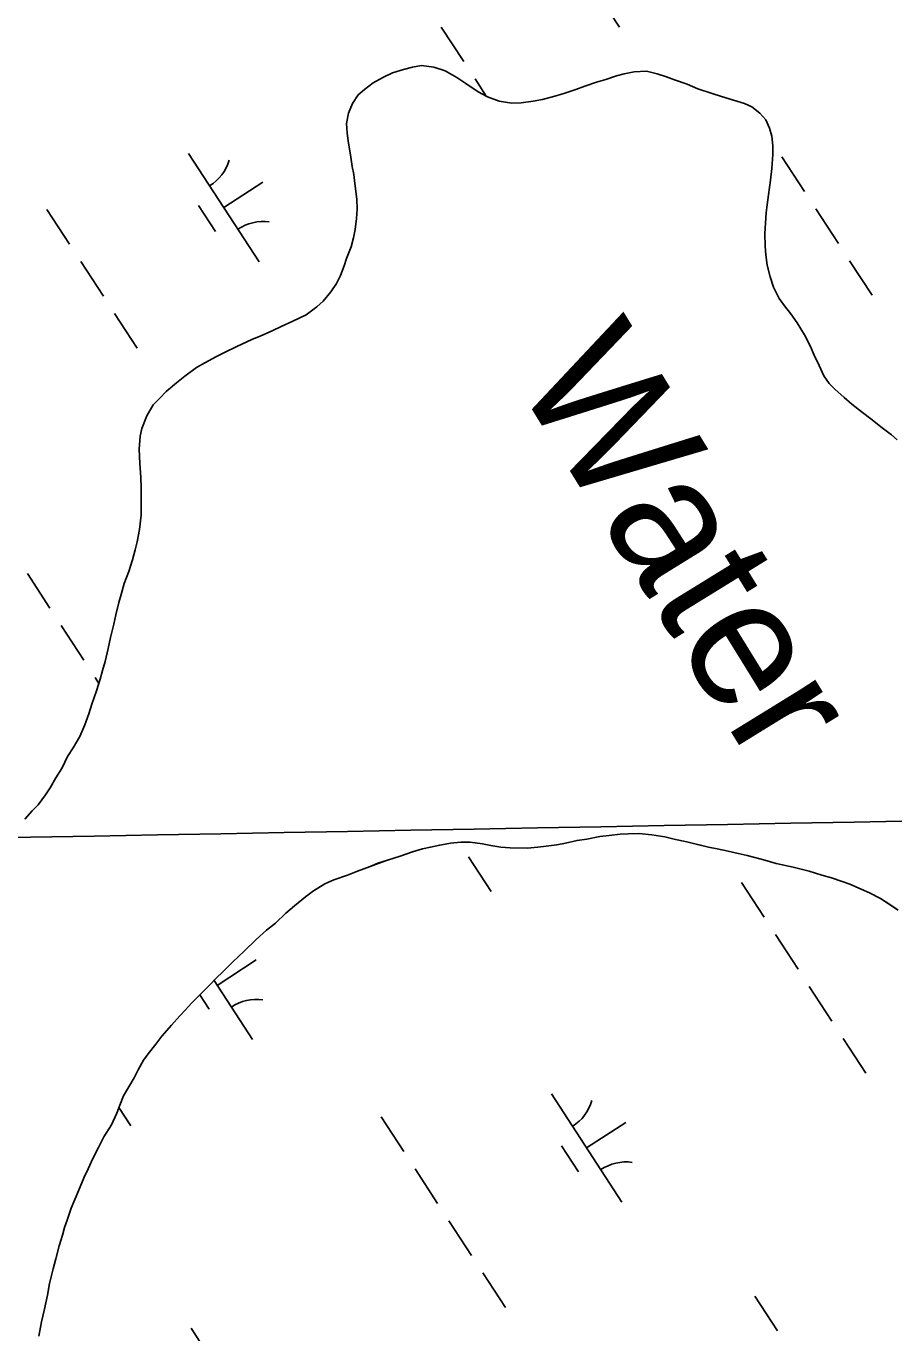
# Model space of a CAD drawing. Extents: x 3953924 to 3974542, y 193747 to 216192.
# Drawn here: x 3960164 to 3960499, y 206134 to 206639 of the extents above; entities that cross this region are included whole.
import ezdxf

# ---------------------------------------------------------------- set-up
doc = ezdxf.new("R2010")
doc.units = 0
for name, color, linetype in [('V-GRID-MAJR', 7, 'Continuous'), ('V-RIVR-IDEN', 7, 'Continuous'), ('V-TOPO-SHOR', 7, 'Continuous'), ('V-WETL-SWMP', 7, 'Continuous')]:
    doc.layers.add(name, color=color, linetype=linetype)

msp = doc.modelspace()

# ---------------------------------------------------------------- linework, layer by layer
at = {"layer": 'V-GRID-MAJR'}
msp.add_spline([(3959356.79, 206310.36), (3962493.71, 206368.64), (3967818.56, 206468.17), (3970066, 206510.41)], degree=3, dxfattribs=at)
at = {"layer": 'V-TOPO-SHOR'}
for points in [[(3960457.49, 206530.57), (3960455.08, 206533.91), (3960452.92, 206538.28), (3960451.53, 206542.38), (3960450.4, 206546.87), (3960449.91, 206550.84), (3960449.67, 206554.18), (3960449.57, 206559.17), (3960449.85, 206563.14), (3960449.99, 206567.11), (3960450.39, 206570.18), (3960450.92, 206574.02), (3960451.72, 206579.78), (3960452.25, 206584.26), (3960452.67, 206589.64), (3960452.69, 206593.09), (3960452.19, 206596.81), (3960451.31, 206599.89), (3960449.92, 206603.1), (3960447.63, 206605.67), (3960444.44, 206608.12), (3960441.62, 206609.42), (3960437.41, 206610.72), (3960432.8, 206612.15), (3960429.22, 206613.32), (3960423.6, 206615.14), (3960419.51, 206616.96), (3960414.65, 206618.65), (3960411.45, 206619.82), (3960407.87, 206620.86), (3960403.78, 206621.9), (3960399.04, 206621.67), (3960395.06, 206620.92), (3960392.12, 206620.17), (3960388.01, 206618.78), (3960384.42, 206617.65), (3960379.93, 206616.13), (3960376.46, 206614.87), (3960371.72, 206613.36), (3960368.25, 206612.22), (3960363.51, 206610.96), (3960359.92, 206610.34), (3960355.3, 206609.72), (3960351.72, 206609.62), (3960346.73, 206610.28), (3960342.25, 206611.97), (3960338.68, 206613.91), (3960333.83, 206617.13), (3960330.38, 206619.46), (3960325.91, 206622.04), (3960321.43, 206623.47), (3960316.7, 206624.14), (3960313.24, 206623.51), (3960309.77, 206622.63), (3960305.54, 206621.25), (3960302.08, 206619.6), (3960297.96, 206617.44), (3960294.62, 206614.9), (3960292.18, 206612.74), (3960289.98, 206609.42), (3960288.43, 206605.71), (3960287.77, 206601.74), (3960288.01, 206598.03), (3960288.37, 206594.82), (3960289.24, 206589.57), (3960289.86, 206585.08), (3960290.49, 206582), (3960290.98, 206578.42), (3960291.72, 206572.39), (3960291.83, 206568.55), (3960291.55, 206564.96), (3960291.02, 206560.61), (3960290.36, 206557.41), (3960289.45, 206553.96), (3960287.76, 206549.49), (3960286.85, 206546.55), (3960285.42, 206542.84), (3960283.87, 206539.77), (3960281.68, 206536.58), (3960278.71, 206532.88), (3960276.27, 206530.72), (3960272.15, 206527.67), (3960266.89, 206525.13), (3960262.4, 206523.1), (3960258.93, 206521.46), (3960254.56, 206519.56), (3960251.1, 206518.04), (3960245.32, 206515.38), (3960240.83, 206513.22), (3960237.36, 206511.45), (3960232.87, 206509.04), (3960229.66, 206507.26), (3960225.16, 206503.82), (3960221.94, 206501.28), (3960217.95, 206497.97), (3960215.51, 206495.42), (3960212.93, 206492.74), (3960210.48, 206488.53), (3960208.53, 206483.67), (3960207.88, 206480.6), (3960207.47, 206475.61)], [(3960500.78, 206479.25), (3960498.48, 206481.18), (3960494.91, 206483.89), (3960490.57, 206487.37), (3960487.26, 206489.82), (3960483.17, 206493.04), (3960480.24, 206495.62), (3960476.67, 206498.84), (3960474.38, 206501.03), (3960472.34, 206503.98), (3960470.57, 206507.96), (3960468.67, 206512.07), (3960467.15, 206515.41), (3960464.87, 206519.9), (3960462.07, 206524.53), (3960459.53, 206528), (3960457.49, 206530.57)], [(3960207.47, 206475.61), (3960207.82, 206470.1), (3960208.18, 206464.85), (3960208.29, 206460.49), (3960208.26, 206454.47), (3960208.23, 206450.12), (3960207.57, 206444.49), (3960206.77, 206439.75), (3960205.99, 206436.68), (3960204.95, 206432.85), (3960203.51, 206428.24), (3960201.7, 206423.64), (3960200.52, 206419.42), (3960199.61, 206416.22), (3960198.43, 206411.49), (3960197.65, 206407.91), (3960196.47, 206402.66), (3960195.55, 206398.44), (3960194.37, 206393.45), (3960193.33, 206390), (3960192.42, 206386.55), (3960190.98, 206382.07), (3960189.17, 206376.96), (3960187.99, 206373.12), (3960186.44, 206368.9), (3960184.49, 206364.43), (3960181.91, 206359.96), (3960179.84, 206356.64), (3960177.77, 206352.3), (3960175.32, 206348.34), (3960173.12, 206344.51), (3960171.31, 206341.83), (3960168.48, 206338), (3960166.16, 206335.58), (3960163.33, 206332.39)], [(3960183.99, 206188.58), (3960186.19, 206193.82), (3960187.74, 206197.02), (3960189.55, 206200.98), (3960191.76, 206205.32), (3960193.82, 206209.41), (3960196.79, 206214.01), (3960198.87, 206218.61), (3960200.03, 206221.68), (3960201.46, 206225.25), (3960203.53, 206228.83), (3960205.59, 206232.28), (3960207.15, 206235.34), (3960209.21, 206239.05), (3960211.02, 206241.6), (3960213.99, 206245.3), (3960216.31, 206248.36), (3960220.04, 206252.7), (3960223.26, 206256.27), (3960225.45, 206258.56), (3960227.77, 206261.11), (3960230.99, 206264.42), (3960234.85, 206268.25), (3960237.17, 206270.67), (3960240, 206273.47), (3960243.73, 206277.17), (3960248.11, 206281.24), (3960252.74, 206285.83), (3960256.73, 206289.4), (3960260.2, 206292.2), (3960264.19, 206296.02), (3960267.54, 206298.82), (3960271.91, 206302.38), (3960275, 206304.67), (3960279.36, 206307.34), (3960282.83, 206308.86), (3960288.09, 206310.76), (3960291.94, 206312.27), (3960296.81, 206314.04), (3960299.89, 206315.31), (3960303.62, 206316.57), (3960308.49, 206318.08), (3960313.24, 206319.72), (3960317.08, 206320.85), (3960320.16, 206321.61), (3960323.75, 206322.36), (3960327.98, 206323.1), (3960331.96, 206323.47), (3960335.54, 206323.45), (3960340.28, 206322.91), (3960343.48, 206322.26), (3960347.44, 206321.6), (3960351.03, 206321.32), (3960357.56, 206321.16), (3960361.66, 206321.52), (3960364.99, 206321.89), (3960369.09, 206322.51), (3960372.42, 206323.13), (3960376.91, 206324.14), (3960380.63, 206324.63), (3960385.76, 206325.63), (3960389.35, 206326.12), (3960393.57, 206326.61), (3960396.65, 206326.73), (3960400.75, 206326.83), (3960405.87, 206326.3), (3960410.86, 206325.5), (3960414.95, 206324.58), (3960419.3, 206323.67), (3960423.52, 206322.62), (3960427.75, 206321.58), (3960431.07, 206320.92), (3960435.29, 206320), (3960439.26, 206319.08), (3960442.71, 206318.3), (3960445.66, 206317.51), (3960449.49, 206316.47), (3960453.97, 206315.29), (3960460.49, 206313.85), (3960466.63, 206312.28), (3960471.62, 206310.72), (3960475.33, 206309.68), (3960479.42, 206308.25), (3960482.36, 206307.21), (3960486.83, 206305.26), (3960490.03, 206303.84), (3960494.24, 206301.64), (3960497.43, 206299.58), (3960501.14, 206297.12)], [(3960168.72, 206132.31), (3960169.77, 206137.81), (3960170.81, 206142.16), (3960171.34, 206145.23), (3960172, 206148.17), (3960172.79, 206152.65), (3960174.23, 206158.28), (3960175.27, 206162.24), (3960176.58, 206167.23), (3960177.88, 206171.33), (3960178.66, 206174.27), (3960179.7, 206177.21), (3960181.26, 206181.81), (3960183.99, 206188.58)]]:
    msp.add_lwpolyline(points, dxfattribs=at)
at = {"layer": 'V-WETL-SWMP'}
for p, q in [((3960365.98, 206680.83), (3960393.26, 206638.92)), ((3960324.32, 206639.04), (3960333.05, 206625.63)), ((3960302.08, 206619.6), (3960297.97, 206617.44)), ((3960305.54, 206621.25), (3960302.08, 206619.6)), ((3960309.77, 206622.63), (3960305.54, 206621.25)), ((3960313.24, 206623.51), (3960309.77, 206622.63)), ((3960316.7, 206624.14), (3960313.24, 206623.51)), ((3960321.43, 206623.47), (3960316.7, 206624.14)), ((3960325.91, 206622.04), (3960321.43, 206623.47)), ((3960330.38, 206619.46), (3960325.91, 206622.04)), ((3960333.83, 206617.13), (3960330.38, 206619.46)), ((3960392.12, 206620.17), (3960388.01, 206618.78)), ((3960395.06, 206620.92), (3960392.12, 206620.17)), ((3960399.04, 206621.67), (3960395.06, 206620.92)), ((3960403.78, 206621.9), (3960399.04, 206621.67)), ((3960407.87, 206620.86), (3960403.78, 206621.9)), ((3960411.45, 206619.82), (3960407.87, 206620.86)), ((3960414.65, 206618.65), (3960411.45, 206619.82)), ((3960294.62, 206614.9), (3960292.18, 206612.74)), ((3960297.97, 206617.44), (3960294.62, 206614.9)), ((3960338.68, 206613.91), (3960333.83, 206617.13)), ((3960337.42, 206618.92), (3960341.77, 206612.23)), ((3960376.46, 206614.87), (3960371.72, 206613.36)), ((3960379.93, 206616.13), (3960376.46, 206614.87)), ((3960384.42, 206617.65), (3960379.93, 206616.13)), ((3960388.01, 206618.78), (3960384.42, 206617.65)), ((3960419.51, 206616.96), (3960414.65, 206618.65)), ((3960423.6, 206615.14), (3960419.51, 206616.96)), ((3960429.22, 206613.32), (3960423.6, 206615.14)), ((3960289.98, 206609.42), (3960288.43, 206605.71)), ((3960292.18, 206612.74), (3960289.98, 206609.42)), ((3960342.25, 206611.97), (3960338.68, 206613.91)), ((3960346.73, 206610.28), (3960342.25, 206611.97)), ((3960351.72, 206609.62), (3960346.73, 206610.28)), ((3960355.3, 206609.73), (3960351.72, 206609.62)), ((3960359.92, 206610.34), (3960355.3, 206609.73)), ((3960363.51, 206610.96), (3960359.92, 206610.34)), ((3960368.25, 206612.22), (3960363.51, 206610.96)), ((3960371.72, 206613.36), (3960368.25, 206612.22)), ((3960432.8, 206612.15), (3960429.22, 206613.32)), ((3960437.41, 206610.72), (3960432.8, 206612.15)), ((3960441.62, 206609.42), (3960437.41, 206610.72)), ((3960444.44, 206608.12), (3960441.62, 206609.42)), ((3960288.43, 206605.71), (3960287.77, 206601.74)), ((3960443.05, 206608.94), (3960443.22, 206608.68)), ((3960447.63, 206605.67), (3960444.44, 206608.12)), ((3960449.92, 206603.1), (3960447.63, 206605.67)), ((3960287.77, 206601.74), (3960288, 206598.03)), ((3960451.31, 206599.89), (3960449.92, 206603.1)), ((3960452.19, 206596.81), (3960451.31, 206599.89)), ((3960288, 206598.03), (3960288.37, 206594.82)), ((3960288.37, 206594.82), (3960289.24, 206589.57)), ((3960452.69, 206593.1), (3960452.19, 206596.81)), ((3960226.58, 206590.08), (3960253.86, 206548.18)), ((3960289.24, 206589.57), (3960289.86, 206585.08)), ((3960452.26, 206584.26), (3960452.67, 206589.64)), ((3960452.67, 206589.64), (3960452.69, 206593.1)), ((3960289.86, 206585.08), (3960290.49, 206582.01)), ((3960451.72, 206579.78), (3960452.26, 206584.26)), ((3960456.15, 206588.82), (3960464.88, 206575.41)), ((3960240.22, 206569.13), (3960255.3, 206578.95)), ((3960290.49, 206582.01), (3960290.98, 206578.42)), ((3960450.92, 206574.02), (3960451.72, 206579.78)), ((3960290.98, 206578.42), (3960291.72, 206572.39)), ((3960450.39, 206570.18), (3960450.92, 206574.02)), ((3960230.48, 206569.95), (3960237.03, 206559.89)), ((3960291.72, 206572.39), (3960291.83, 206568.55)), ((3960449.99, 206567.11), (3960450.39, 206570.18)), ((3960469.24, 206568.71), (3960477.97, 206555.3)), ((3960171.82, 206568.4), (3960180.55, 206555)), ((3960291.55, 206564.97), (3960291.02, 206560.61)), ((3960291.83, 206568.55), (3960291.55, 206564.97)), ((3960449.84, 206563.14), (3960449.99, 206567.11)), ((3960291.02, 206560.61), (3960290.36, 206557.42)), ((3960449.57, 206559.17), (3960449.84, 206563.14)), ((3960449.67, 206554.18), (3960449.57, 206559.17)), ((3960289.45, 206553.96), (3960287.76, 206549.49)), ((3960290.36, 206557.42), (3960289.45, 206553.96)), ((3960449.91, 206550.84), (3960449.67, 206554.18)), ((3960287.76, 206549.49), (3960286.85, 206546.55)), ((3960450.4, 206546.87), (3960449.91, 206550.84)), ((3960482.33, 206548.59), (3960491.06, 206535.18)), ((3960184.92, 206548.29), (3960193.65, 206534.88)), ((3960286.85, 206546.55), (3960285.42, 206542.84)), ((3960451.53, 206542.38), (3960450.4, 206546.87)), ((3960283.87, 206539.77), (3960281.68, 206536.58)), ((3960285.42, 206542.84), (3960283.87, 206539.77)), ((3960452.92, 206538.28), (3960451.53, 206542.38)), ((3960281.68, 206536.58), (3960278.71, 206532.88)), ((3960455.08, 206533.91), (3960452.92, 206538.28)), ((3960457.49, 206530.57), (3960455.08, 206533.91)), ((3960276.27, 206530.72), (3960272.15, 206527.67)), ((3960278.71, 206532.88), (3960276.27, 206530.72)), ((3960459.53, 206528), (3960457.49, 206530.57)), ((3960198.01, 206528.18), (3960206.74, 206514.77)), ((3960266.89, 206525.13), (3960262.4, 206523.1)), ((3960272.15, 206527.67), (3960266.89, 206525.13)), ((3960462.07, 206524.53), (3960459.53, 206528)), ((3960464.87, 206519.9), (3960462.07, 206524.53)), ((3960254.56, 206519.56), (3960251.1, 206518.04)), ((3960258.93, 206521.46), (3960254.56, 206519.56)), ((3960262.4, 206523.1), (3960258.93, 206521.46)), ((3960467.15, 206515.41), (3960464.87, 206519.9)), ((3960240.83, 206513.22), (3960237.36, 206511.45)), ((3960245.32, 206515.38), (3960240.83, 206513.22)), ((3960251.1, 206518.04), (3960245.32, 206515.38)), ((3960468.67, 206512.07), (3960467.15, 206515.41)), ((3960232.87, 206509.04), (3960229.66, 206507.26)), ((3960237.36, 206511.45), (3960232.87, 206509.04)), ((3960470.57, 206507.96), (3960468.67, 206512.07)), ((3960472.34, 206503.98), (3960470.57, 206507.96)), ((3960225.16, 206503.83), (3960221.94, 206501.28)), ((3960229.66, 206507.26), (3960225.16, 206503.83)), ((3960474.38, 206501.03), (3960472.34, 206503.98)), ((3960217.95, 206497.97), (3960215.51, 206495.42)), ((3960221.94, 206501.28), (3960217.95, 206497.97)), ((3960476.67, 206498.84), (3960474.38, 206501.03)), ((3960480.24, 206495.62), (3960476.67, 206498.84)), ((3960215.51, 206495.42), (3960212.93, 206492.74)), ((3960483.17, 206493.04), (3960480.24, 206495.62)), ((3960487.25, 206489.82), (3960483.17, 206493.04)), ((3960210.48, 206488.53), (3960208.53, 206483.67)), ((3960212.93, 206492.74), (3960210.48, 206488.53)), ((3960490.57, 206487.37), (3960487.25, 206489.82)), ((3960208.53, 206483.67), (3960207.88, 206480.6)), ((3960494.91, 206483.89), (3960490.57, 206487.37)), ((3960498.48, 206481.18), (3960494.91, 206483.89)), ((3960207.88, 206480.6), (3960207.47, 206475.61)), ((3960500.78, 206479.25), (3960498.48, 206481.18)), ((3960207.47, 206475.61), (3960207.82, 206470.1)), ((3960207.82, 206470.1), (3960208.18, 206464.85)), ((3960208.18, 206464.85), (3960208.29, 206460.49)), ((3960208.29, 206460.49), (3960208.26, 206454.47)), ((3960208.26, 206454.47), (3960208.23, 206450.12)), ((3960208.23, 206450.12), (3960207.57, 206444.49)), ((3960207.57, 206444.49), (3960206.77, 206439.75)), ((3960206.77, 206439.75), (3960205.99, 206436.68)), ((3960204.95, 206432.85), (3960203.51, 206428.24)), ((3960205.99, 206436.68), (3960204.95, 206432.85)), ((3960164.25, 206427.45), (3960172.97, 206414.04)), ((3960203.51, 206428.24), (3960201.7, 206423.64)), ((3960201.7, 206423.64), (3960200.52, 206419.42)), ((3960200.52, 206419.42), (3960199.61, 206416.22)), ((3960199.61, 206416.22), (3960198.43, 206411.49)), ((3960177.34, 206407.33), (3960186.07, 206393.92)), ((3960197.65, 206407.91), (3960196.47, 206402.66)), ((3960198.43, 206411.49), (3960197.65, 206407.91)), ((3960196.47, 206402.66), (3960195.55, 206398.44)), ((3960195.55, 206398.44), (3960194.37, 206393.45)), ((3960194.37, 206393.45), (3960193.33, 206390)), ((3960190.43, 206387.22), (3960191.91, 206384.95)), ((3960193.33, 206390), (3960192.42, 206386.55)), ((3960190.98, 206382.07), (3960189.17, 206376.96)), ((3960192.42, 206386.55), (3960190.98, 206382.07)), ((3960189.17, 206376.96), (3960187.99, 206373.12)), ((3960187.99, 206373.12), (3960186.44, 206368.9)), ((3960186.44, 206368.9), (3960184.49, 206364.43)), ((3960184.49, 206364.43), (3960181.91, 206359.96)), ((3960179.84, 206356.64), (3960177.77, 206352.3)), ((3960181.91, 206359.96), (3960179.84, 206356.64)), ((3960177.77, 206352.3), (3960175.32, 206348.34)), ((3960175.32, 206348.34), (3960173.12, 206344.51)), ((3960171.31, 206341.83), (3960168.48, 206338)), ((3960173.12, 206344.51), (3960171.31, 206341.83)), ((3960168.48, 206338), (3960166.16, 206335.58)), ((3960166.16, 206335.58), (3960163.33, 206332.39)), ((3960385.76, 206325.63), (3960389.35, 206326.12)), ((3960389.35, 206326.12), (3960393.58, 206326.61)), ((3960393.58, 206326.61), (3960396.65, 206326.73)), ((3960396.65, 206326.73), (3960400.75, 206326.83)), ((3960400.75, 206326.83), (3960405.87, 206326.3)), ((3960405.87, 206326.3), (3960410.86, 206325.5)), ((3960313.24, 206319.72), (3960317.08, 206320.85)), ((3960317.08, 206320.85), (3960320.16, 206321.61)), ((3960320.16, 206321.61), (3960323.75, 206322.36)), ((3960323.75, 206322.36), (3960327.98, 206323.1)), ((3960327.98, 206323.1), (3960331.96, 206323.47)), ((3960331.96, 206323.47), (3960335.54, 206323.45)), ((3960335.54, 206323.45), (3960340.28, 206322.91)), ((3960340.28, 206322.91), (3960343.48, 206322.26)), ((3960343.48, 206322.26), (3960347.44, 206321.6)), ((3960347.44, 206321.6), (3960351.03, 206321.32)), ((3960351.03, 206321.32), (3960357.56, 206321.16)), ((3960357.56, 206321.16), (3960361.66, 206321.52)), ((3960361.66, 206321.52), (3960364.99, 206321.89)), ((3960364.99, 206321.89), (3960369.09, 206322.51)), ((3960369.09, 206322.51), (3960372.43, 206323.13)), ((3960372.43, 206323.13), (3960376.91, 206324.14)), ((3960376.91, 206324.14), (3960380.63, 206324.63)), ((3960380.63, 206324.63), (3960385.76, 206325.63)), ((3960410.86, 206325.5), (3960414.95, 206324.58)), ((3960414.95, 206324.58), (3960419.3, 206323.67)), ((3960419.3, 206323.67), (3960427.75, 206321.57)), ((3960427.75, 206321.57), (3960431.07, 206320.92)), ((3960431.07, 206320.92), (3960435.29, 206320)), ((3960299.9, 206315.3), (3960303.62, 206316.57)), ((3960303.62, 206316.57), (3960308.49, 206318.08)), ((3960308.49, 206318.08), (3960313.24, 206319.72)), ((3960334.92, 206317.86), (3960343.65, 206304.45)), ((3960435.29, 206320), (3960439.26, 206319.08)), ((3960439.26, 206319.08), (3960442.71, 206318.3)), ((3960442.71, 206318.3), (3960445.66, 206317.51)), ((3960445.66, 206317.51), (3960449.49, 206316.47)), ((3960449.49, 206316.47), (3960453.97, 206315.29)), ((3960282.83, 206308.86), (3960288.09, 206310.75)), ((3960288.09, 206310.75), (3960291.94, 206312.27)), ((3960291.94, 206312.27), (3960296.81, 206314.04)), ((3960296.81, 206314.04), (3960299.9, 206315.3)), ((3960453.97, 206315.29), (3960460.49, 206313.85)), ((3960460.49, 206313.85), (3960466.63, 206312.28)), ((3960466.63, 206312.28), (3960471.62, 206310.72)), ((3960471.62, 206310.72), (3960475.33, 206309.68)), ((3960274.99, 206304.67), (3960279.36, 206307.34)), ((3960279.36, 206307.34), (3960282.83, 206308.86)), ((3960440.56, 206307.87), (3960449.29, 206294.46)), ((3960475.33, 206309.68), (3960479.42, 206308.25)), ((3960479.42, 206308.25), (3960482.36, 206307.21)), ((3960482.36, 206307.21), (3960486.83, 206305.27)), ((3960267.54, 206298.82), (3960271.91, 206302.38)), ((3960271.91, 206302.38), (3960274.99, 206304.67)), ((3960486.83, 206305.27), (3960490.03, 206303.84)), ((3960490.03, 206303.84), (3960494.24, 206301.64)), ((3960494.24, 206301.64), (3960497.44, 206299.58)), ((3960260.2, 206292.2), (3960264.19, 206296.02)), ((3960264.19, 206296.02), (3960267.54, 206298.82)), ((3960497.44, 206299.58), (3960501.14, 206297.12)), ((3960256.73, 206289.4), (3960260.2, 206292.2)), ((3960248.11, 206281.24), (3960252.74, 206285.83)), ((3960252.74, 206285.83), (3960256.73, 206289.4)), ((3960453.65, 206287.76), (3960462.38, 206274.35)), ((3960243.73, 206277.17), (3960248.11, 206281.24)), ((3960237.72, 206268.07), (3960252.81, 206277.89)), ((3960240, 206273.47), (3960243.73, 206277.17)), ((3960234.85, 206268.25), (3960237.17, 206270.67)), ((3960237.17, 206270.67), (3960240, 206273.47)), ((3960230.99, 206264.42), (3960234.85, 206268.25)), ((3960236.49, 206269.96), (3960251.36, 206247.11)), ((3960466.74, 206267.64), (3960475.47, 206254.23)), ((3960225.45, 206258.56), (3960227.77, 206261.11)), ((3960227.77, 206261.11), (3960230.99, 206264.42)), ((3960230.93, 206264.36), (3960234.53, 206258.83)), ((3960220.04, 206252.7), (3960223.26, 206256.27)), ((3960223.26, 206256.27), (3960225.45, 206258.56)), ((3960216.31, 206248.36), (3960220.04, 206252.7)), ((3960211.02, 206241.6), (3960213.99, 206245.3)), ((3960213.99, 206245.3), (3960216.31, 206248.36)), ((3960479.84, 206247.53), (3960488.56, 206234.12)), ((3960209.22, 206239.05), (3960211.02, 206241.6)), ((3960205.6, 206232.28), (3960207.15, 206235.34)), ((3960207.15, 206235.34), (3960209.22, 206239.05)), ((3960203.53, 206228.83), (3960205.6, 206232.28)), ((3960200.03, 206221.68), (3960201.46, 206225.25)), ((3960201.46, 206225.25), (3960203.53, 206228.83)), ((3960366.97, 206226.06), (3960394.25, 206184.15)), ((3960198.87, 206218.61), (3960200.03, 206221.68)), ((3960199.67, 206220.72), (3960204.24, 206213.7)), ((3960196.79, 206214.01), (3960198.87, 206218.61)), ((3960301.15, 206217.13), (3960309.88, 206203.72)), ((3960380.61, 206205.11), (3960395.7, 206214.93)), ((3960193.83, 206209.41), (3960196.79, 206214.01)), ((3960189.56, 206200.98), (3960191.75, 206205.32)), ((3960191.75, 206205.32), (3960193.83, 206209.41)), ((3960370.87, 206205.93), (3960377.42, 206195.87)), ((3960187.74, 206197.02), (3960189.56, 206200.98)), ((3960186.19, 206193.82), (3960187.74, 206197.02)), ((3960314.25, 206197.01), (3960322.97, 206183.6)), ((3960183.99, 206188.58), (3960186.19, 206193.82)), ((3960181.26, 206181.81), (3960183.99, 206188.58)), ((3960179.7, 206177.21), (3960181.26, 206181.81)), ((3960177.88, 206171.33), (3960178.66, 206174.27)), ((3960178.66, 206174.27), (3960179.7, 206177.21)), ((3960327.34, 206176.9), (3960336.07, 206163.49)), ((3960176.58, 206167.23), (3960177.88, 206171.33)), ((3960175.27, 206162.25), (3960176.58, 206167.23)), ((3960174.23, 206158.28), (3960175.27, 206162.25)), ((3960172.79, 206152.65), (3960174.23, 206158.28)), ((3960340.43, 206156.78), (3960349.16, 206143.38)), ((3960172, 206148.17), (3960172.79, 206152.65)), ((3960170.81, 206142.16), (3960171.34, 206145.23)), ((3960171.34, 206145.23), (3960172, 206148.17)), ((3960445.64, 206147.76), (3960454.37, 206134.36)), ((3960169.77, 206137.81), (3960170.81, 206142.16)), ((3960168.72, 206132.31), (3960169.77, 206137.81)), ((3960227.57, 206135.31), (3960254.85, 206093.41))]:
    msp.add_line(p, q, dxfattribs=at)
for centre, start, end in [((3960225.35, 206592.41), 302.2901, 343.8338), ((3960255.49, 206546.11), 82.2901, 123.8337), ((3960252.99, 206245.05), 82.2901, 123.8337), ((3960365.74, 206228.38), 302.2901, 343.8338), ((3960395.88, 206182.09), 82.2901, 123.8337)]:
    msp.add_arc(centre, 17.62, start, end, dxfattribs=at)

# ---------------------------------------------------------------- texts
at = {"layer": 'V-RIVR-IDEN'}
msp.add_text('Water', height=50, rotation=301.6613, dxfattribs=at).set_placement((3960352.12, 206502.85))

doc.saveas('drawing.dxf')
